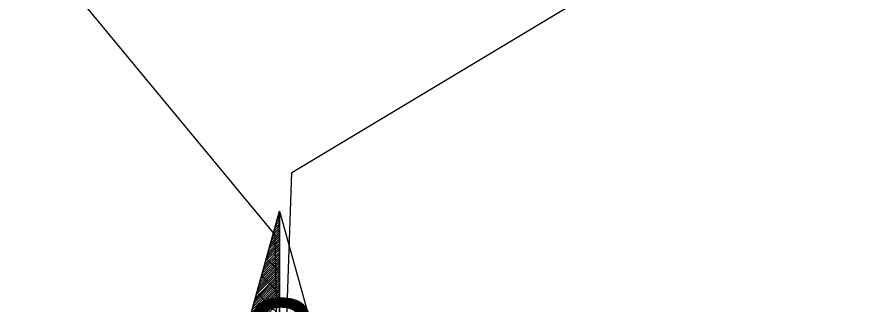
# Model space of a CAD drawing. Extents: x -729889 to -691139, y -995431 to -974354.
# Drawn here: x -725498.002 to -725493.225, y -978470.34 to -978468.72 of the extents above; entities that cross this region are included whole.
import ezdxf

# ---------------------------------------------------------------- set-up
doc = ezdxf.new("R2010")
doc.units = 0
doc.layers.add('Skutečně zaměřené kabelové vedení', color=7, linetype='Continuous')
doc.layers.add('Světelný bod se zemním svítidlem', color=7, linetype='Continuous')

# ---------------------------------------------------------------- blocks, each defined once
blk = doc.blocks.new('Světlo')
at = {"layer": 'Světelný bod se zemním svítidlem'}
for p, q in [((-0.3687, 0.3687), (0, 1.6939)), ((0, 1.6939), (-0.3687, 0.3687)), ((-0.2957, 0.6313), (0, 1.6939)), ((-0.0087, 1.6643), (0, 1.673)), ((-0.0035, 1.6817), (0, 1.6852)), ((0, 1.6939), (0.3687, 0.3687)), ((0, 0), (0, 1.6939)), ((0, 1.6939), (0.2957, 0.6313)), ((0, 1.6939), (0, -1.3043)), ((-0.0226, 1.6139), (0, 1.6348)), ((-0.0174, 1.6296), (0, 1.647)), ((-0.0122, 1.647), (0, 1.6609)), ((-0.0417, 1.5443), (0, 1.5861)), ((-0.0365, 1.5617), (0, 1.5983)), ((-0.0313, 1.5791), (0, 1.6104)), ((-0.0278, 1.5965), (0, 1.6226)), ((0, 1.5983), (-0.0209, 1.6191)), ((-0.0609, 1.4765), (0, 1.5374)), ((-0.0557, 1.4939), (0, 1.5496)), ((-0.0504, 1.5113), (0, 1.5617)), ((-0.047, 1.5287), (0, 1.5739)), ((-0.08, 1.4087), (0, 1.4887)), ((-0.0748, 1.4261), (0, 1.5009)), ((-0.0696, 1.4435), (0, 1.513)), ((-0.0643, 1.4591), (0, 1.5252)), ((0, 1.4765), (-0.047, 1.5235)), ((-0.0991, 1.3409), (0, 1.4383)), ((-0.0939, 1.3583), (0, 1.4504)), ((-0.0887, 1.3739), (0, 1.4626)), ((-0.0835, 1.3913), (0, 1.4765)), ((-0.1165, 1.273), (0, 1.3896)), ((-0.113, 1.2887), (0, 1.4017)), ((-0.1078, 1.3061), (0, 1.4139)), ((-0.1026, 1.3235), (0, 1.4261)), ((0, 1.353), (-0.0748, 1.4261)), ((-0.1357, 1.2035), (0, 1.3409)), ((-0.1322, 1.2209), (0, 1.353)), ((-0.127, 1.2383), (0, 1.3652)), ((-0.1217, 1.2557), (0, 1.3774)), ((-0.1548, 1.1357), (0, 1.2904)), ((-0.1513, 1.153), (0, 1.3043)), ((-0.1461, 1.1704), (0, 1.3165)), ((-0.1409, 1.1878), (0, 1.3287)), ((0, 1.2296), (-0.1009, 1.3304)), ((-0.1739, 1.0678), (0, 1.2417)), ((-0.1687, 1.0852), (0, 1.2539)), ((-0.1652, 1.1026), (0, 1.2661)), ((-0.16, 1.1183), (0, 1.2783)), ((-0.1878, 1.0174), (0, 1.2052)), ((-0.1843, 1.033), (0, 1.2174)), ((-0.1791, 1.0504), (0, 1.2296)), ((0, 1.1061), (-0.127, 1.2348)), ((-0.1983, 0.9826), (0, 1.1809)), ((-0.193, 1), (0, 1.193))]:
    blk.add_line(p, q, dxfattribs=at)
blk.add_text('s', height=0.6087, dxfattribs=at).set_placement((-0.1939, 0.7324))

msp = doc.modelspace()

# ---------------------------------------------------------------- linework, layer by layer
at = {"layer": 'Skutečně zaměřené kabelové vedení'}
for points in [[(-725504.7115, -978461.0099), (-725502.0755, -978462.7253), (-725498.5594, -978467.5199), (-725496.5456, -978469.9492), (-725496.5158, -978471.5086)], [(-725496.5158, -978471.5086), (-725496.4497, -978469.5976), (-725492.1345, -978467.0085), (-725490.2806, -978465.8897), (-725489.5774, -978465.5062), (-725487.6276, -978463.9079), (-725486.7622, -978464.6675)]]:
    msp.add_lwpolyline(points, dxfattribs=at)

# ---------------------------------------------------------------- block references
at = {"layer": 'Světelný bod se zemním svítidlem', "xscale": 1.0005800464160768, "yscale": 1.0005800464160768}
msp.add_blockref('Světlo', (-725496.52, -978471.51), dxfattribs=at)

doc.saveas('drawing.dxf')
